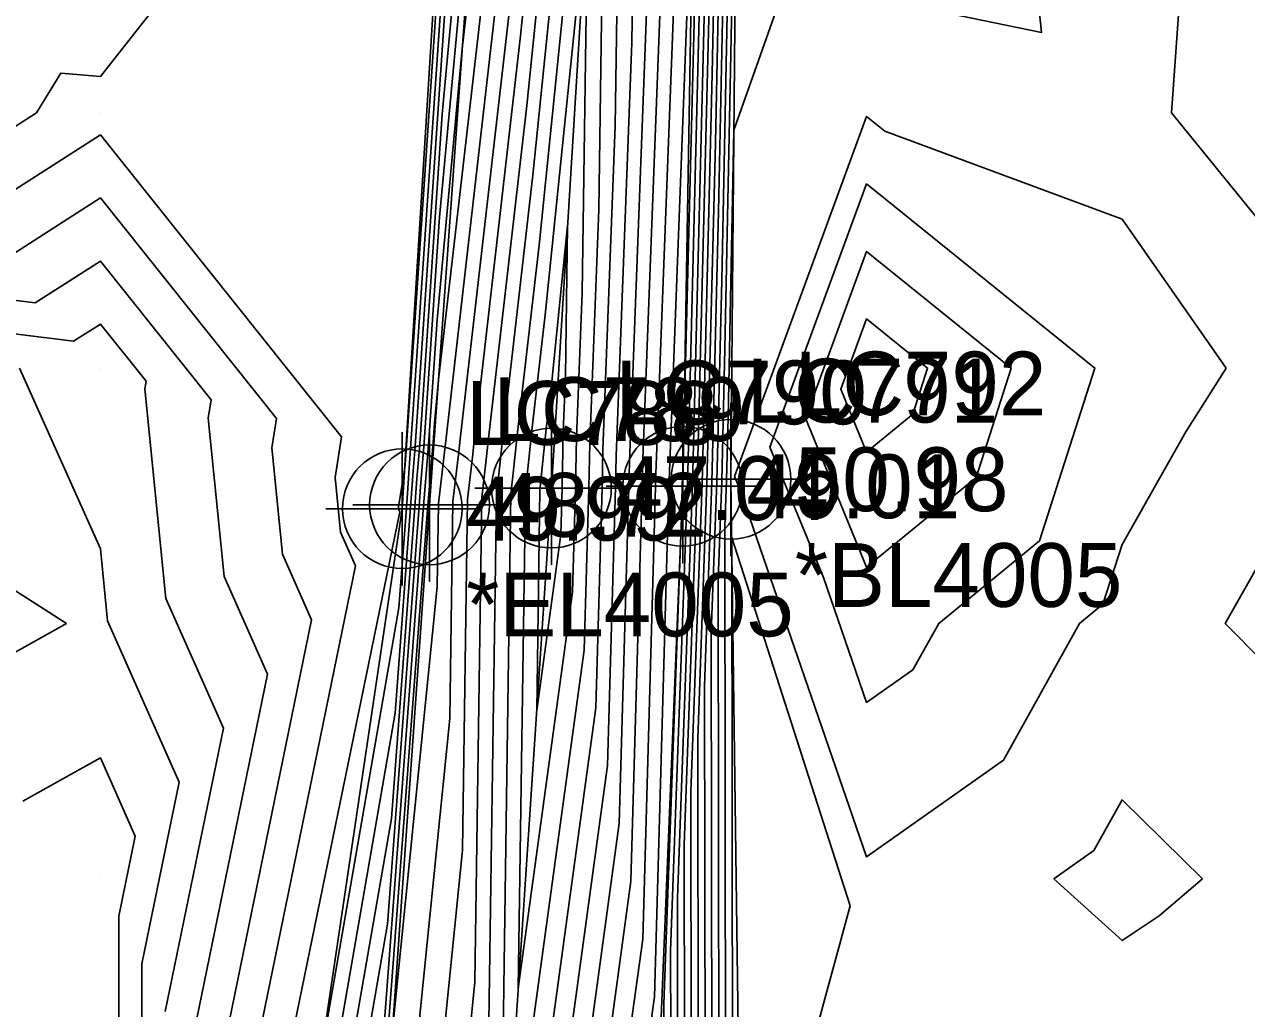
# Model space of a CAD drawing. Extents: x 2188792 to 2191981, y 386090 to 389710.
# Drawn here: x 2190417.17 to 2190465.03, y 388195.13 to 388233.68 of the extents above; entities that cross this region are included whole.
import ezdxf

# ---------------------------------------------------------------- set-up
doc = ezdxf.new("R2010")
doc.units = 0
for name, color, linetype in [('DTM Contours Major', 7, 'Continuous'), ('DTM Contours Minor', 7, 'Continuous'), ('Exist DTM Breakline', 7, 'Continuous'), ('Exist DTM Breakline Cogo Comment', 7, 'Continuous'), ('Exist DTM Breakline Cogo Elevation', 7, 'Continuous'), ('Exist DTM Breakline Cogo Number', 7, 'Continuous'), ('Exist DTM Breakline Cogo Point CELL', 7, 'Continuous'), ('Exist DTM Breakline Underwater', 7, 'Continuous'), ('Exist DTM Breakline Underwater Cogo Elevation', 7, 'Continuous'), ('Exist DTM Breakline Underwater Cogo Number', 7, 'Continuous'), ('Exist DTM Breakline Underwater Cogo Point CELL', 7, 'Continuous'), ('Exist DTM Drainline', 7, 'Continuous'), ('Exist DTM Drainline Cogo Elevation', 7, 'Continuous'), ('Exist DTM Drainline Cogo Number', 7, 'Continuous'), ('Exist DTM Drainline Cogo Point CELL', 7, 'Continuous'), ('Exist DTM QL2 LIDAR Elevation Point', 7, 'Continuous'), ('Exist Structure Minor Pipes RCP 18 Inch Invert', 7, 'Continuous')]:
    doc.layers.add(name, color=color, linetype=linetype)

msp = doc.modelspace()

# ---------------------------------------------------------------- linework, layer by layer
at = {"layer": 'DTM Contours Major'}
for points in [[(2190431.395, 388168.666), (2190434.087, 388166.208), (2190433.027, 388178.445), (2190433.719, 388185.311), (2190434.815, 388196.174), (2190435.087, 388215.146), (2190435.246, 388216.523), (2190435.356, 388217.576), (2190436.84, 388230.507), (2190438.588, 388247.667)], [(2190441.161, 388246.992), (2190440.96, 388232.977), (2190440.345, 388216.787), (2190440.319, 388215.554), (2190440.007, 388204.649), (2190437.772, 388188.319), (2190437.576, 388178.23), (2190434.868, 388165.703), (2190439.724, 388163.623), (2190439.955, 388161.945), (2190436.882, 388159.476), (2190431.395, 388168.666)], [(2190443.192, 388162.014), (2190443.012, 388163.325), (2190443.046, 388178.449), (2190443.553, 388193.262), (2190443.537, 388205.695), (2190443.9, 388215.729), (2190444.232, 388229.052), (2190444.571, 388245.773)], [(2190360.142, 388236.495), (2190368.383, 388231.981), (2190370.143, 388231.508), (2190379.151, 388230.257), (2190379.552, 388230.445), (2190380.144, 388236.825), (2190387.31, 388233.056), (2190390.145, 388232.324), (2190399.095, 388230.221), (2190399.932, 388230.008), (2190400.146, 388229.811), (2190406.156, 388226.231), (2190410.147, 388227.664), (2190413.07, 388227.298), (2190417.64, 388230.221), (2190418.593, 388231.776), (2190420.147, 388231.644), (2190430.886, 388245.304)], [(2190435.633, 388244.176), (2190434.319, 388232.723), (2190433.33, 388222.111), (2190432.998, 388217.222), (2190432.832, 388215.284), (2190432.802, 388214.832), (2190431.25, 388194.315), (2190429.63, 388184.979), (2190428.637, 388179.261), (2190427.862, 388170.985), (2190430.844, 388167.989), (2190436.747, 388158.101), (2190441.574, 388161.98)], [(2190433.833, 388242.257), (2190432.102, 388216.811), (2190432.101, 388216.804), (2190432.067, 388216.31), (2190431.824, 388214.782), (2190431.836, 388214.663), (2190431.868, 388214.59), (2190426.328, 388187.56), (2190426.328, 388185.9), (2190426.281, 388184.21), (2190424.315, 388173.578), (2190423.067, 388170.375), (2190424.525, 388169.784), (2190425.884, 388169.234), (2190427.151, 388168.865), (2190427.218, 388168.855), (2190432.599, 388163.449), (2190436.612, 388156.727), (2190443.192, 388162.014)], [(2190441.574, 388161.98), (2190441.269, 388164.191), (2190441.276, 388167.005), (2190442.21, 388194.272), (2190442.209, 388195.315), (2190442.899, 388214.387), (2190442.934, 388215.59), (2190442.934, 388215.597), (2190442.96, 388216.295), (2190443.613, 388242.508)], [(2190462.651, 388217.721), (2190464.225, 388220.22), (2190460.151, 388226.054), (2190450.865, 388229.507), (2190450.15, 388230.084), (2190444.978, 388215.981), (2190445.17, 388215.514), (2190450.15, 388201.072), (2190455.505, 388204.865), (2190458.486, 388210.22), (2190459.402, 388210.969), (2190460.151, 388213.309), (2190462.651, 388217.721)], [(2190421.777, 388189.079), (2190421.775, 388196.885), (2190423.234, 388204.003), (2190420.43, 388210.327), (2190420.147, 388213.141), (2190416.979, 388220.22)], [(2190410.147, 388215.766), (2190418.815, 388210.22), (2190413.257, 388207.109)], [(2190447.356, 388191.248), (2190449.503, 388199.162), (2190444.869, 388213.584), (2190444.897, 388192.252)]]:
    msp.add_lwpolyline(points, dxfattribs=at)
at = {"layer": 'DTM Contours Minor'}
for points in [[(2190430.742, 388169.44), (2190432.262, 388168.052), (2190431.663, 388174.961), (2190432.693, 388185.175), (2190434.323, 388201.335), (2190434.52, 388215.069), (2190434.712, 388216.732), (2190434.793, 388217.509), (2190436.599, 388233.24), (2190438.061, 388247.597)], [(2190435.654, 388215.224), (2190435.78, 388216.314), (2190435.919, 388217.643), (2190437.082, 388227.773), (2190439.115, 388247.737)], [(2190439.963, 388247.722), (2190439.658, 388226.439), (2190439.309, 388217.263), (2190439.273, 388215.539), (2190439.091, 388209.178), (2190435.872, 388185.658), (2190435.867, 388185.408), (2190435.787, 388185.037), (2190435.754, 388185.413), (2190435.771, 388185.583), (2190435.798, 388185.852), (2190436.221, 388215.302)], [(2190436.221, 388215.302), (2190436.314, 388216.105), (2190436.482, 388217.711), (2190437.323, 388225.039), (2190439.642, 388247.806)], [(2190435.113, 388247.154), (2190433.531, 388230.169), (2190432.639, 388217.058), (2190432.54, 388215.892), (2190432.465, 388214.784), (2190431.541, 388202.571), (2190428.494, 388185.013), (2190426.628, 388174.26), (2190426.358, 388171.385), (2190431.546, 388166.173), (2190436.693, 388157.552), (2190442.221, 388161.993)], [(2190440.562, 388247.357), (2190440.309, 388229.708), (2190439.827, 388217.025), (2190439.796, 388215.547), (2190439.549, 388206.914), (2190436.822, 388186.989), (2190436.721, 388181.819), (2190435.064, 388174.152), (2190434.39, 388181.929), (2190434.745, 388185.447), (2190435.307, 388191.013), (2190435.654, 388215.224)], [(2190435.251, 388245.678), (2190433.431, 388226.14), (2190432.818, 388217.14), (2190432.686, 388215.588), (2190432.633, 388214.808), (2190431.395, 388198.443), (2190429.062, 388184.996), (2190427.632, 388176.76), (2190427.11, 388171.185), (2190431.195, 388167.081), (2190436.72, 388157.827), (2190441.897, 388161.986)], [(2190442.868, 388162.007), (2190442.663, 388163.498), (2190442.692, 388176.16), (2190443.285, 388193.464), (2190443.271, 388203.619), (2190443.709, 388215.701), (2190444.108, 388231.743), (2190444.392, 388245.742)], [(2190443.822, 388193.06), (2190443.803, 388207.771), (2190444.092, 388215.757), (2190444.356, 388226.361), (2190444.75, 388245.804)], [(2190444.929, 388245.834), (2190444.48, 388223.669), (2190444.284, 388215.785), (2190444.069, 388209.847), (2190444.091, 388192.858)], [(2190445.085, 388244.756), (2190444.604, 388220.978), (2190444.475, 388215.813), (2190444.334, 388211.923), (2190444.359, 388192.656)], [(2190440.616, 388164.219), (2190439.537, 388164.681), (2190440.139, 388167.465), (2190440.622, 388192.312), (2190441.381, 388197.856), (2190441.888, 388215.576), (2190441.898, 388216.073), (2190442.913, 388242.784)], [(2190441.25, 388161.973), (2190440.921, 388164.364), (2190440.922, 388164.716), (2190441.125, 388170.644), (2190441.572, 388193.643), (2190441.839, 388195.592), (2190442.411, 388215.583), (2190442.416, 388215.835), (2190443.407, 388241.912)], [(2190435.875, 388241.442), (2190433.387, 388219.768), (2190433.23, 388218.082), (2190433.177, 388217.305), (2190432.979, 388214.98), (2190432.97, 388214.856), (2190431.104, 388190.187), (2190430.198, 388184.962), (2190429.642, 388181.762), (2190428.614, 388170.785), (2190430.493, 388168.897), (2190436.774, 388158.376), (2190441.25, 388161.973)], [(2190456.288, 388240.222), (2190457.004, 388233.369), (2190450.15, 388234.791)], [(2190441.897, 388161.986), (2190441.618, 388164.018), (2190441.63, 388169.294), (2190442.479, 388194.07), (2190442.474, 388197.391), (2190443.134, 388215.617), (2190443.737, 388239.817)], [(2190442.262, 388239.515), (2190441.38, 388216.311), (2190441.365, 388215.568), (2190440.923, 388200.121), (2190439.672, 388190.981), (2190439.284, 388171.053), (2190437.981, 388165.022), (2190440.319, 388164.021), (2190440.603, 388161.959), (2190436.828, 388158.926), (2190430.089, 388170.214)], [(2190436.116, 388238.708), (2190433.667, 388217.375), (2190433.644, 388217.151), (2190433.386, 388214.913), (2190433.34, 388211.657), (2190431.562, 388194.029), (2190430.959, 388186.059), (2190430.765, 388184.945), (2190430.647, 388184.262), (2190429.366, 388170.585), (2190430.142, 388169.805), (2190436.801, 388158.651), (2190440.926, 388161.966), (2190440.616, 388164.219)], [(2190436.509, 388195.921), (2190436.788, 388215.379), (2190436.848, 388215.896), (2190437.045, 388217.778), (2190437.564, 388222.305), (2190439.228, 388238.643), (2190439.007, 388223.17), (2190438.791, 388217.501), (2190438.75, 388215.532), (2190438.633, 388211.442), (2190436.509, 388195.921)], [(2190433.732, 388238.228), (2190432.281, 388216.893), (2190432.247, 388216.5), (2190432.128, 388214.736), (2190431.832, 388210.827), (2190428.753, 388193.087), (2190427.238, 388185.695), (2190427.238, 388185.264), (2190427.226, 388184.826), (2190424.957, 388172.555), (2190424.354, 388171.007), (2190425.059, 388170.721), (2190425.715, 388170.455), (2190426.328, 388170.277), (2190426.36, 388170.272), (2190432.248, 388164.357), (2190436.639, 388157.002), (2190442.868, 388162.007)], [(2190447.779, 388237.559), (2190444.956, 388229.547), (2190444.728, 388218.287), (2190444.667, 388215.841), (2190444.6, 388213.999), (2190444.628, 388192.454)], [(2190470.152, 388235.945), (2190462.629, 388237.744), (2190462.089, 388230.221), (2190470.152, 388220.299)], [(2190442.221, 388161.993), (2190441.966, 388163.844), (2190441.984, 388171.583), (2190442.747, 388193.868), (2190442.74, 388199.467), (2190443.326, 388215.645), (2190443.861, 388237.125)], [(2190430.089, 388170.214), (2190430.436, 388169.897), (2190430.299, 388171.477), (2190431.667, 388185.039), (2190433.831, 388206.496), (2190433.953, 388214.991), (2190434.178, 388216.942), (2190434.23, 388217.442), (2190436.357, 388235.974)], [(2190441.611, 388236.246), (2190440.862, 388216.549), (2190440.842, 388215.561), (2190440.465, 388202.385), (2190438.722, 388189.65), (2190438.43, 388174.642), (2190436.425, 388165.363), (2190440.021, 388163.822), (2190440.279, 388161.952), (2190436.855, 388159.201), (2190430.742, 388169.44)], [(2190433.632, 388234.199), (2190432.46, 388216.975), (2190432.393, 388216.196), (2190432.296, 388214.76), (2190431.686, 388206.699), (2190427.926, 388185.03), (2190425.623, 388171.759), (2190425.606, 388171.585), (2190431.897, 388165.265), (2190436.666, 388157.277), (2190442.545, 388162)], [(2190442.545, 388162), (2190442.315, 388163.671), (2190442.338, 388173.871), (2190443.016, 388193.666), (2190443.006, 388201.543), (2190443.517, 388215.673), (2190443.984, 388234.434)], [(2190414.576, 388225.792), (2190420.147, 388229.356), (2190429.592, 388217.525), (2190429.339, 388215.939), (2190429.554, 388213.796), (2190430.141, 388212.473), (2190425.417, 388189.425)], [(2190451.963, 388208.406), (2190452.973, 388210.22), (2190456.921, 388213.45), (2190459.088, 388220.22), (2190450.15, 388227.439), (2190446.366, 388217.118), (2190448.464, 388212.013), (2190450.15, 388207.122), (2190451.963, 388208.406)], [(2190424.506, 388191.29), (2190428.414, 388210.355), (2190427.273, 388212.929), (2190426.855, 388217.096), (2190427.039, 388218.253), (2190420.147, 388226.887), (2190416.082, 388224.286)], [(2190437.231, 388206.806), (2190437.355, 388215.457), (2190437.382, 388215.687), (2190437.607, 388217.845), (2190437.806, 388219.571), (2190438.44, 388225.8), (2190438.356, 388219.901), (2190438.273, 388217.739), (2190438.228, 388215.525), (2190438.176, 388213.707), (2190437.231, 388206.806)], [(2190423.596, 388193.155), (2190426.688, 388208.238), (2190424.992, 388212.062), (2190424.37, 388218.254), (2190424.486, 388218.982), (2190420.147, 388224.417), (2190417.588, 388222.78), (2190410.147, 388223.71)], [(2190454.439, 388215.932), (2190455.812, 388220.22), (2190450.15, 388224.793), (2190447.753, 388218.255), (2190450.15, 388212.421), (2190454.439, 388215.932)], [(2190422.685, 388195.02), (2190424.961, 388206.121), (2190422.711, 388211.194), (2190421.885, 388219.411), (2190421.933, 388219.711), (2190420.147, 388221.948), (2190419.094, 388221.274), (2190410.147, 388222.392)], [(2190451.958, 388218.413), (2190452.537, 388220.22), (2190450.15, 388222.148), (2190449.14, 388219.392), (2190450.15, 388216.933), (2190451.958, 388218.413)], [(2190466.35, 388214.021), (2190464.197, 388210.22), (2190470.152, 388204.196)], [(2190465.882, 388163.977), (2190459.797, 388165.835), (2190454.317, 388166.154), (2190446.69, 388163.948), (2190446.857, 388167.237), (2190445.167, 388190.873), (2190445.103, 388162.285), (2190445.134, 388162.056), (2190436.45, 388155.078), (2190434.705, 388158.001), (2190432.365, 388160.352), (2190432.091, 388160.395), (2190426.894, 388161.906), (2190421.321, 388164.163), (2190415.344, 388166.584), (2190420.462, 388179.715), (2190420.61, 388180.518), (2190420.866, 388189.715), (2190420.864, 388198.75), (2190421.507, 388201.886), (2190420.147, 388204.953), (2190417.112, 388203.254)], [(2190463.301, 388200.219), (2190460.151, 388203.308), (2190459.046, 388201.324), (2190457.487, 388200.219), (2190460.151, 388197.797), (2190461.612, 388198.758), (2190463.301, 388200.219)]]:
    msp.add_lwpolyline(points, dxfattribs=at)
at = {"layer": 'Exist DTM Breakline'}
for points in [[(2190426.377, 388322.394), (2190429.184, 388284.248), (2190433.945, 388246.752), (2190431.969, 388214.714), (2190425.558, 388171.598)], [(2190445.545, 388162.065), (2190444.839, 388215.866), (2190445.105, 388247.045), (2190443.932, 388284.852), (2190437.7, 388320.812)]]:
    msp.add_lwpolyline(points, dxfattribs=at)
at = {"layer": 'Exist DTM Breakline Cogo Point CELL'}
for points in [[(2190444.839, 388218.866), (2190444.839, 388212.866), (2190444.839, 388215.866), (2190447.839, 388215.866), (2190441.839, 388215.866)], [(2190431.969, 388217.714), (2190431.969, 388211.714), (2190431.969, 388214.714), (2190434.969, 388214.714), (2190428.969, 388214.714)]]:
    msp.add_lwpolyline(points, dxfattribs=at)
for centre in [(2190444.839, 388215.866), (2190431.969, 388214.714)]:
    msp.add_circle(centre, 2.344, dxfattribs=at)
at = {"layer": 'Exist DTM Breakline Underwater'}
for points in [[(2190431.294, 388322.375), (2190432.23, 388284.384), (2190435.363, 388247.24), (2190433.034, 388214.865), (2190429.895, 388170.444)], [(2190440.871, 388164.389), (2190442.948, 388215.59), (2190443.495, 388246.945), (2190440.443, 388283.996), (2190437.557, 388320.183)]]:
    msp.add_lwpolyline(points, dxfattribs=at)
at = {"layer": 'Exist DTM Breakline Underwater Cogo Point CELL'}
for points in [[(2190442.948, 388218.59), (2190442.948, 388212.59), (2190442.948, 388215.59), (2190445.948, 388215.59), (2190439.948, 388215.59)], [(2190433.034, 388217.865), (2190433.034, 388211.865), (2190433.034, 388214.865), (2190436.034, 388214.865), (2190430.034, 388214.865)]]:
    msp.add_lwpolyline(points, dxfattribs=at)
for centre in [(2190442.948, 388215.59), (2190433.034, 388214.865)]:
    msp.add_circle(centre, 2.344, dxfattribs=at)
at = {"layer": 'Exist DTM Drainline'}
msp.add_lwpolyline([(2190433.703, 388321.902), (2190437.197, 388285.226), (2190439.792, 388247.826), (2190437.809, 388215.519), (2190434.509, 388165.782)], dxfattribs=at)
at = {"layer": 'Exist DTM Drainline Cogo Point CELL'}
msp.add_lwpolyline([(2190437.809, 388218.519), (2190437.809, 388212.519), (2190437.809, 388215.519), (2190440.809, 388215.519), (2190434.809, 388215.519)], dxfattribs=at)
msp.add_circle((2190437.809, 388215.519), 2.344, dxfattribs=at)
at = {"layer": 'Exist DTM QL2 LIDAR Elevation Point'}
for p, q in [((2190420.147, 388230.221), (2190420.147, 388230.221)), ((2190450.15, 388230.221), (2190450.15, 388230.221)), ((2190460.151, 388230.221), (2190460.151, 388230.221)), ((2190420.147, 388220.22), (2190420.147, 388220.22)), ((2190450.15, 388220.22), (2190450.15, 388220.22)), ((2190460.151, 388220.22), (2190460.151, 388220.22)), ((2190420.147, 388210.22), (2190420.147, 388210.22)), ((2190450.15, 388210.22), (2190450.15, 388210.22)), ((2190460.151, 388210.22), (2190460.151, 388210.22)), ((2190420.147, 388200.219), (2190420.147, 388200.219)), ((2190450.15, 388200.219), (2190450.15, 388200.219)), ((2190460.151, 388200.219), (2190460.151, 388200.219))]:
    msp.add_line(p, q, dxfattribs=at)

# ---------------------------------------------------------------- texts
at = {"layer": 'Exist DTM Breakline Cogo Comment'}
for s, p in [('*BL4005', (2190447.339, 388210.866)), ('*EL4005', (2190434.469, 388209.714))]:
    msp.add_text(s, height=2.5, dxfattribs=at).set_placement(p)
at = {"layer": 'Exist DTM Breakline Cogo Elevation'}
for s, p in [('50.98', (2190447.339, 388214.616)), ('49.99', (2190434.469, 388213.464))]:
    msp.add_text(s, height=2.5, dxfattribs=at).set_placement(p)
at = {"layer": 'Exist DTM Breakline Cogo Number'}
for s, p in [('LC792', (2190447.339, 388218.366)), ('LC788', (2190434.469, 388217.214))]:
    msp.add_text(s, height=2.5, dxfattribs=at).set_placement(p)
at = {"layer": 'Exist DTM Breakline Underwater Cogo Elevation'}
for s, p in [('49.01', (2190445.448, 388214.34)), ('48.72', (2190435.534, 388213.615))]:
    msp.add_text(s, height=2.5, dxfattribs=at).set_placement(p)
at = {"layer": 'Exist DTM Breakline Underwater Cogo Number'}
for s, p in [('LC791', (2190445.448, 388218.09)), ('LC789', (2190435.534, 388217.365))]:
    msp.add_text(s, height=2.5, dxfattribs=at).set_placement(p)
at = {"layer": 'Exist DTM Drainline Cogo Elevation'}
msp.add_text('47.04', height=2.5, dxfattribs=at).set_placement((2190440.309, 388214.269))
at = {"layer": 'Exist DTM Drainline Cogo Number'}
msp.add_text('LC790', height=2.5, dxfattribs=at).set_placement((2190440.309, 388218.019))
at = {"layer": 'Exist Structure Minor Pipes RCP 18 Inch Invert'}
msp.add_text("INV=46.25'", height=4, rotation=54.2018, dxfattribs=at).set_placement((2190456.267, 388173.103))

doc.saveas('drawing.dxf')
